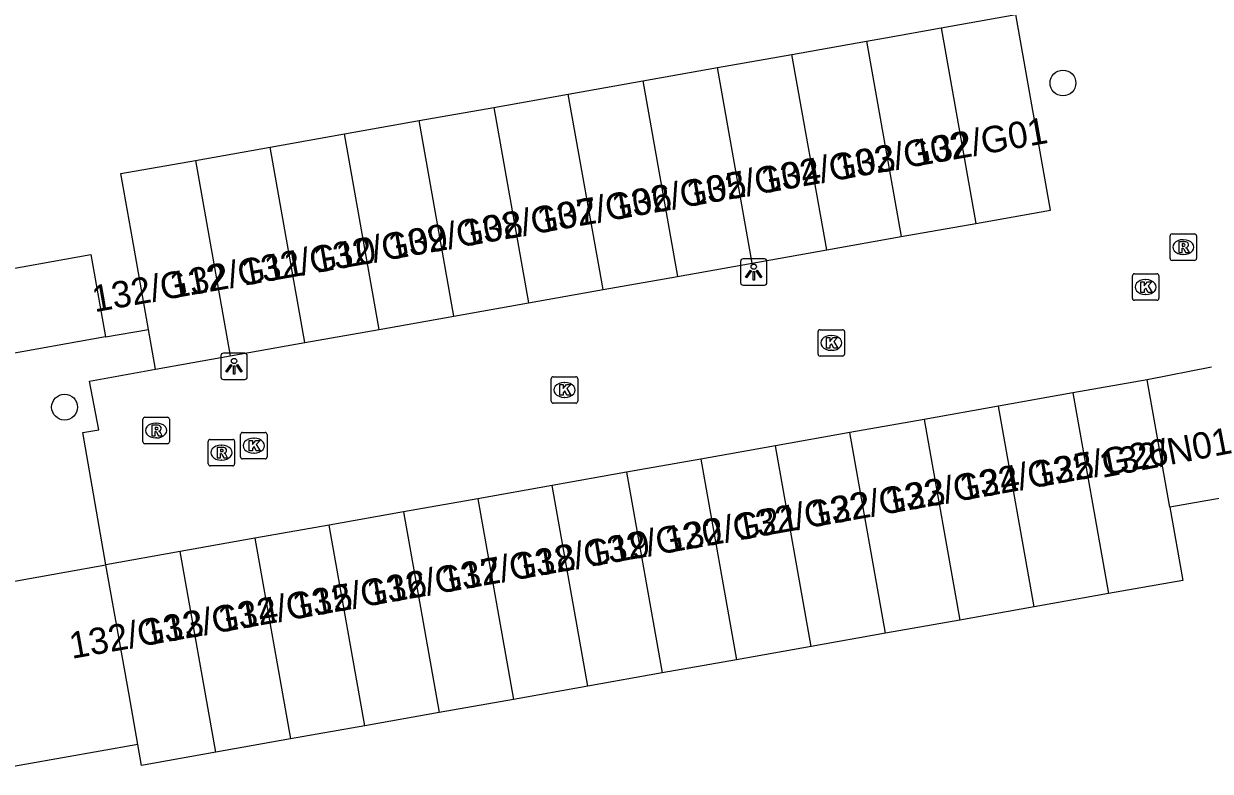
# Model space of a CAD drawing. Extents: x 157793 to 159380, y 380882 to 382313.
# Drawn here: x 158622.67 to 158667.54, y 381578.72 to 381606.99 of the extents above; entities that cross this region are included whole.
import ezdxf

# ---------------------------------------------------------------- set-up
doc = ezdxf.new("R2010")
doc.units = 0
for name, color, linetype in [('IMGEO_Boom', 7, 'Continuous'), ('IMGEO_Kolk', 7, 'Continuous'), ('IMGEO_Lichtpunt', 7, 'Continuous'), ('IMGEO_Pand', 7, 'Continuous'), ('IMGEO_Pand_nummerreeks', 7, 'Continuous'), ('IMGEO_Rijbaan_lokaal_open', 7, 'Continuous'), ('IMGEO_Rioolput', 7, 'Continuous'), ('IMGEO_Voetpad_open', 7, 'Continuous')]:
    doc.layers.add(name, color=color, linetype=linetype)

msp = doc.modelspace()

# ---------------------------------------------------------------- linework, layer by layer
at = {"layer": 'IMGEO_Boom'}
for centre in [(158661.967, 381604.752), (158624.214, 381592.492)]:
    msp.add_circle(centre, 0.489, dxfattribs=at)
at = {"layer": 'IMGEO_Kolk'}
for p, q in [((158664.594, 381596.608), (158664.594, 381597.46)), ((158664.669, 381597.534), (158665.521, 381597.534)), ((158665.082, 381597.314), (158665.107, 381597.314)), ((158665.595, 381597.46), (158665.595, 381596.608)), ((158665.521, 381596.534), (158664.669, 381596.534)), ((158665.105, 381596.754), (158665.08, 381596.754)), ((158652.706, 381594.495), (158652.706, 381595.347)), ((158652.781, 381595.421), (158653.633, 381595.421)), ((158653.194, 381595.201), (158653.219, 381595.201)), ((158653.707, 381595.347), (158653.707, 381594.495)), ((158653.217, 381594.641), (158653.192, 381594.641)), ((158653.633, 381594.421), (158652.781, 381594.421)), ((158642.618, 381592.716), (158642.618, 381593.568)), ((158642.693, 381593.642), (158643.545, 381593.642)), ((158643.106, 381593.422), (158643.131, 381593.422)), ((158643.619, 381593.568), (158643.619, 381592.716)), ((158643.129, 381592.862), (158643.104, 381592.862)), ((158643.545, 381592.642), (158642.693, 381592.642)), ((158630.871, 381590.607), (158630.871, 381591.459)), ((158630.946, 381591.533), (158631.798, 381591.533)), ((158631.872, 381591.459), (158631.872, 381590.607)), ((158631.359, 381591.313), (158631.384, 381591.313)), ((158631.798, 381590.533), (158630.946, 381590.533)), ((158631.382, 381590.753), (158631.357, 381590.753))]:
    msp.add_line(p, q, dxfattribs=at)
for points in [[(158664.594, 381596.608), (158664.594, 381597.46)], [(158664.669, 381597.534), (158665.521, 381597.534)], [(158665.595, 381597.46), (158665.595, 381596.608)], [(158664.915, 381597.234), (158665.038, 381597.234), (158665.038, 381597.083), (158665.168, 381597.234), (158665.332, 381597.234), (158665.186, 381597.083), (158665.339, 381596.834), (158665.187, 381596.834), (158665.102, 381596.998), (158665.038, 381596.931), (158665.038, 381596.834), (158664.915, 381596.834), (158664.915, 381597.234)], [(158665.521, 381596.534), (158664.669, 381596.534)], [(158652.706, 381594.495), (158652.706, 381595.347)], [(158652.781, 381595.421), (158653.633, 381595.421)], [(158653.027, 381595.121), (158653.15, 381595.121), (158653.15, 381594.97), (158653.28, 381595.121), (158653.444, 381595.121), (158653.298, 381594.97), (158653.451, 381594.721), (158653.299, 381594.721), (158653.214, 381594.885), (158653.15, 381594.818), (158653.15, 381594.721), (158653.027, 381594.721), (158653.027, 381595.121)], [(158653.707, 381595.347), (158653.707, 381594.495)], [(158653.633, 381594.421), (158652.781, 381594.421)], [(158642.618, 381592.716), (158642.618, 381593.568)], [(158642.693, 381593.642), (158643.545, 381593.642)], [(158642.939, 381593.342), (158643.062, 381593.342), (158643.062, 381593.191), (158643.192, 381593.342), (158643.356, 381593.342), (158643.21, 381593.191), (158643.363, 381592.942), (158643.211, 381592.942), (158643.126, 381593.106), (158643.062, 381593.039), (158643.062, 381592.942), (158642.939, 381592.942), (158642.939, 381593.342)], [(158643.619, 381593.568), (158643.619, 381592.716)], [(158643.545, 381592.642), (158642.693, 381592.642)], [(158630.871, 381590.607), (158630.871, 381591.459)], [(158630.946, 381591.533), (158631.798, 381591.533)], [(158631.872, 381591.459), (158631.872, 381590.607)], [(158631.192, 381591.233), (158631.315, 381591.233), (158631.315, 381591.082), (158631.445, 381591.233), (158631.609, 381591.233), (158631.463, 381591.082), (158631.616, 381590.833), (158631.464, 381590.833), (158631.379, 381590.997), (158631.315, 381590.93), (158631.315, 381590.833), (158631.192, 381590.833), (158631.192, 381591.233)], [(158631.798, 381590.533), (158630.946, 381590.533)]]:
    msp.add_lwpolyline(points, dxfattribs=at)
for centre, start, end in [((158664.671, 381597.458), 91.552, 178.448), ((158664.671, 381597.458), 91.552, 178.448), ((158665.519, 381597.458), 1.552, 88.448), ((158665.519, 381597.458), 1.552, 88.448), ((158664.671, 381596.61), 181.552, 268.448), ((158664.671, 381596.61), 181.552, 268.448), ((158665.519, 381596.61), 271.552, 358.448), ((158665.519, 381596.61), 271.552, 358.448), ((158652.783, 381595.345), 91.552, 178.448), ((158652.783, 381595.345), 91.552, 178.448), ((158653.631, 381595.345), 1.552, 88.448), ((158653.631, 381595.345), 1.552, 88.448), ((158652.783, 381594.497), 181.552, 268.448), ((158652.783, 381594.497), 181.552, 268.448), ((158653.631, 381594.497), 271.552, 358.448), ((158653.631, 381594.497), 271.552, 358.448), ((158642.695, 381593.566), 91.552, 178.448), ((158642.695, 381593.566), 91.552, 178.448), ((158643.543, 381593.566), 1.552, 88.448), ((158643.543, 381593.566), 1.552, 88.448), ((158642.695, 381592.718), 181.552, 268.448), ((158642.695, 381592.718), 181.552, 268.448), ((158643.543, 381592.718), 271.552, 358.448), ((158643.543, 381592.718), 271.552, 358.448), ((158630.948, 381591.457), 91.552, 178.448), ((158630.948, 381591.457), 91.552, 178.448), ((158631.796, 381591.457), 1.552, 88.448), ((158631.796, 381591.457), 1.552, 88.448), ((158630.948, 381590.609), 181.552, 268.448), ((158630.948, 381590.609), 181.552, 268.448), ((158631.796, 381590.609), 271.552, 358.448), ((158631.796, 381590.609), 271.552, 358.448)]:
    msp.add_arc(centre, 0.0765, start, end, dxfattribs=at)
for centre, major_axis, ratio, start_param, end_param in [((158665.081, 381597.034), (-0.387, 0.002), 0.722429, 4.712389, 7.853982), ((158665.106, 381597.034), (-0.39, 0.002), 0.717154, 1.570796, 4.712389), ((158653.193, 381594.921), (-0.387, 0.002), 0.722429, 4.712389, 7.853982), ((158653.218, 381594.921), (-0.39, 0.002), 0.717154, 1.570796, 4.712389), ((158643.105, 381593.142), (-0.387, 0.002), 0.722429, 4.712389, 7.853982), ((158643.13, 381593.142), (-0.39, 0.002), 0.717154, 1.570796, 4.712389), ((158631.358, 381591.033), (-0.387, 0.002), 0.722429, 4.712389, 7.853982), ((158631.383, 381591.033), (-0.39, 0.002), 0.717154, 1.570796, 4.712389)]:
    msp.add_ellipse(centre, major_axis=major_axis, ratio=ratio, start_param=start_param, end_param=end_param, dxfattribs=at)
at = {"layer": 'IMGEO_Lichtpunt'}
for p, q in [((158649.775, 381598.006), (158649.775, 381597.199)), ((158649.775, 381598.006), (158649.775, 381597.199)), ((158650.677, 381598.101), (158649.869, 381598.101)), ((158650.677, 381598.101), (158649.869, 381598.101)), ((158650.771, 381597.199), (158650.771, 381598.006)), ((158650.771, 381597.199), (158650.771, 381598.006)), ((158649.869, 381597.105), (158650.677, 381597.105)), ((158649.869, 381597.105), (158650.677, 381597.105)), ((158630.123, 381594.439), (158630.123, 381593.632)), ((158630.123, 381594.439), (158630.123, 381593.632)), ((158631.025, 381594.534), (158630.217, 381594.534)), ((158631.025, 381594.534), (158630.217, 381594.534)), ((158631.119, 381593.632), (158631.119, 381594.439)), ((158631.119, 381593.632), (158631.119, 381594.439)), ((158630.217, 381593.538), (158631.025, 381593.538)), ((158630.217, 381593.538), (158631.025, 381593.538))]:
    msp.add_line(p, q, dxfattribs=at)
for points in [[(158650.149, 381597.67), (158650.188, 381597.642), (158650, 381597.38), (158649.962, 381597.407), (158650.149, 381597.67)], [(158650.251, 381597.622), (158650.298, 381597.622), (158650.298, 381597.3), (158650.251, 381597.3), (158650.251, 381597.622)], [(158650.361, 381597.642), (158650.399, 381597.669), (158650.586, 381597.407), (158650.547, 381597.379), (158650.361, 381597.642)], [(158630.497, 381594.103), (158630.536, 381594.075), (158630.348, 381593.813), (158630.31, 381593.84), (158630.497, 381594.103)], [(158630.599, 381594.055), (158630.646, 381594.055), (158630.646, 381593.733), (158630.599, 381593.733), (158630.599, 381594.055)], [(158630.709, 381594.075), (158630.747, 381594.102), (158630.934, 381593.84), (158630.895, 381593.812), (158630.709, 381594.075)]]:
    msp.add_lwpolyline(points, dxfattribs=at)
for centre in [(158650.274, 381597.804), (158630.622, 381594.237)]:
    msp.add_circle(centre, 0.0994, dxfattribs=at)
for centre, start, end in [((158649.869, 381598.006), 90, 180), ((158649.869, 381598.006), 90, 180), ((158650.677, 381598.006), 0, 90), ((158650.677, 381598.006), 0, 90), ((158649.869, 381597.199), 180, 270), ((158649.869, 381597.199), 180, 270), ((158650.677, 381597.199), 270, 0), ((158650.677, 381597.199), 270, 360), ((158630.217, 381594.439), 90, 180), ((158630.217, 381594.439), 90, 180), ((158631.025, 381594.439), 0, 90), ((158631.025, 381594.439), 0, 90), ((158630.217, 381593.632), 180, 270), ((158630.217, 381593.632), 180, 270), ((158631.025, 381593.632), 270, 0), ((158631.025, 381593.632), 270, 360)]:
    msp.add_arc(centre, 0.0946, start, end, dxfattribs=at)
at = {"layer": 'IMGEO_Pand'}
for points in [[(158657.36, 381606.837), (158660.18, 381607.338)], [(158658.674, 381599.441), (158661.494, 381599.942), (158660.18, 381607.338)], [(158654.54, 381606.335), (158655.258, 381606.463), (158657.36, 381606.837)], [(158657.36, 381606.837), (158658.674, 381599.441)], [(158651.721, 381605.834), (158654.54, 381606.335)], [(158654.54, 381606.335), (158655.855, 381598.94)], [(158648.901, 381605.333), (158651.721, 381605.834)], [(158653.035, 381598.439), (158651.721, 381605.834)], [(158646.081, 381604.832), (158648.901, 381605.333)], [(158650.215, 381597.938), (158648.901, 381605.333)], [(158643.261, 381604.331), (158646.081, 381604.832)], [(158646.081, 381604.832), (158647.395, 381597.437)], [(158640.441, 381603.83), (158643.261, 381604.331)], [(158644.575, 381596.936), (158643.261, 381604.331)], [(158637.621, 381603.329), (158640.441, 381603.83)], [(158640.441, 381603.83), (158641.755, 381596.434)], [(158634.802, 381602.828), (158637.621, 381603.329)], [(158638.936, 381595.933), (158637.621, 381603.329)], [(158631.982, 381602.327), (158634.802, 381602.828)], [(158636.116, 381595.432), (158634.802, 381602.828)], [(158629.162, 381601.826), (158631.982, 381602.327)], [(158633.296, 381594.931), (158631.982, 381602.327)], [(158627.389, 381595.432), (158626.781, 381598.852), (158626.342, 381601.325), (158629.162, 381601.826)], [(158629.162, 381601.826), (158630.476, 381594.43)], [(158655.855, 381598.94), (158658.674, 381599.441)], [(158653.035, 381598.439), (158655.855, 381598.94)], [(158621.123, 381597.537), (158625.212, 381598.264), (158625.765, 381595.149)], [(158650.215, 381597.938), (158653.035, 381598.439)], [(158647.395, 381597.437), (158650.215, 381597.938)], [(158644.575, 381596.936), (158647.395, 381597.437)], [(158641.755, 381596.434), (158644.575, 381596.936)], [(158638.936, 381595.933), (158641.755, 381596.434)], [(158636.116, 381595.432), (158638.936, 381595.933)], [(158625.765, 381595.149), (158621.677, 381594.422)], [(158627.656, 381593.929), (158627.389, 381595.432)], [(158633.296, 381594.931), (158636.116, 381595.432)], [(158630.476, 381594.43), (158633.296, 381594.931)], [(158627.656, 381593.929), (158630.476, 381594.43)], [(158667.589, 381593.999), (158665.156, 381593.528)], [(158665.156, 381593.528), (158662.343, 381593.028)], [(158666.013, 381588.708), (158665.156, 381593.528)], [(158662.343, 381593.028), (158659.53, 381592.528)], [(158662.343, 381593.028), (158663.692, 381585.438)], [(158659.53, 381592.528), (158656.717, 381592.028)], [(158660.879, 381584.938), (158659.53, 381592.528)], [(158656.717, 381592.028), (158653.905, 381591.529)], [(158656.717, 381592.028), (158658.066, 381584.438)], [(158653.905, 381591.529), (158651.092, 381591.029)], [(158655.253, 381583.938), (158653.905, 381591.529)], [(158651.092, 381591.029), (158648.279, 381590.529)], [(158652.441, 381583.438), (158651.092, 381591.029)], [(158648.279, 381590.529), (158645.466, 381590.029)], [(158648.279, 381590.529), (158649.628, 381582.939)], [(158645.466, 381590.029), (158642.653, 381589.529)], [(158645.466, 381590.029), (158646.815, 381582.439)], [(158642.653, 381589.529), (158639.84, 381589.029)], [(158644.002, 381581.939), (158642.653, 381589.529)], [(158668.385, 381589.519), (158668.452, 381589.142), (158666.013, 381588.708)], [(158639.84, 381589.029), (158637.027, 381588.529)], [(158639.84, 381589.029), (158641.189, 381581.439)], [(158637.027, 381588.529), (158634.215, 381588.03)], [(158637.027, 381588.529), (158638.376, 381580.939)], [(158666.013, 381588.708), (158666.505, 381585.938), (158663.692, 381585.438)], [(158634.215, 381588.03), (158631.402, 381587.53)], [(158635.563, 381580.439), (158634.215, 381588.03)], [(158631.402, 381587.53), (158628.589, 381587.03)], [(158631.402, 381587.53), (158632.751, 381579.94)], [(158628.589, 381587.03), (158625.776, 381586.53)], [(158629.938, 381579.44), (158628.589, 381587.03)], [(158620.065, 381585.508), (158624.219, 381586.246), (158625.776, 381586.53)], [(158626.984, 381579.734), (158626.651, 381581.608), (158625.776, 381586.53)], [(158663.692, 381585.438), (158661.583, 381585.063), (158660.879, 381584.938)], [(158660.879, 381584.938), (158658.066, 381584.438)], [(158658.066, 381584.438), (158655.253, 381583.938)], [(158655.253, 381583.938), (158652.441, 381583.438)], [(158652.441, 381583.438), (158649.628, 381582.939)], [(158649.628, 381582.939), (158646.815, 381582.439)], [(158646.815, 381582.439), (158644.002, 381581.939)], [(158626.984, 381579.734), (158621.269, 381578.719), (158620.626, 381582.346)], [(158644.002, 381581.939), (158641.189, 381581.439)], [(158641.189, 381581.439), (158638.376, 381580.939)], [(158638.376, 381580.939), (158635.563, 381580.439)], [(158635.563, 381580.439), (158632.751, 381579.94)], [(158632.751, 381579.94), (158629.938, 381579.44)], [(158629.938, 381579.44), (158627.125, 381578.94), (158626.984, 381579.734)]]:
    msp.add_lwpolyline(points, dxfattribs=at)
at = {"layer": 'IMGEO_Rijbaan_lokaal_open'}
msp.add_lwpolyline([(158625.776, 381586.53), (158624.898, 381591.529), (158625.506, 381591.63), (158625.161, 381593.468), (158627.656, 381593.929)], dxfattribs=at)
at = {"layer": 'IMGEO_Rioolput'}
for p, q in [((158666.092, 381599.044), (158666.944, 381599.044)), ((158666.017, 381598.118), (158666.017, 381598.97)), ((158666.505, 381598.824), (158666.53, 381598.824)), ((158667.018, 381598.97), (158667.018, 381598.118)), ((158666.528, 381598.264), (158666.503, 381598.264)), ((158666.944, 381598.044), (158666.092, 381598.044)), ((158627.174, 381591.181), (158627.174, 381592.033)), ((158627.249, 381592.107), (158628.101, 381592.107)), ((158627.662, 381591.887), (158627.687, 381591.887)), ((158628.175, 381592.033), (158628.175, 381591.181)), ((158628.101, 381591.107), (158627.249, 381591.107)), ((158627.685, 381591.327), (158627.66, 381591.327)), ((158629.644, 381590.345), (158629.644, 381591.197)), ((158629.719, 381591.271), (158630.571, 381591.271)), ((158630.132, 381591.051), (158630.157, 381591.051)), ((158630.645, 381591.197), (158630.645, 381590.345)), ((158630.571, 381590.271), (158629.719, 381590.271)), ((158630.155, 381590.491), (158630.13, 381590.491))]:
    msp.add_line(p, q, dxfattribs=at)
for points in [[(158666.092, 381599.044), (158666.944, 381599.044)], [(158666.017, 381598.118), (158666.017, 381598.97)], [(158666.606, 381598.742), (158666.354, 381598.744), (158666.354, 381598.344)], [(158666.532, 381598.663), (158666.478, 381598.663), (158666.478, 381598.582)], [(158667.018, 381598.97), (158667.018, 381598.118)], [(158666.354, 381598.344), (158666.478, 381598.344), (158666.478, 381598.506), (158666.489, 381598.506)], [(158666.478, 381598.582), (158666.53, 381598.582)], [(158666.536, 381598.477), (158666.607, 381598.344), (158666.747, 381598.344), (158666.682, 381598.47)], [(158666.944, 381598.044), (158666.092, 381598.044)], [(158627.174, 381591.181), (158627.174, 381592.033)], [(158627.249, 381592.107), (158628.101, 381592.107)], [(158628.175, 381592.033), (158628.175, 381591.181)], [(158627.763, 381591.805), (158627.511, 381591.807), (158627.511, 381591.407)], [(158627.511, 381591.407), (158627.635, 381591.407), (158627.635, 381591.569), (158627.646, 381591.569)], [(158627.689, 381591.726), (158627.635, 381591.726), (158627.635, 381591.645)], [(158627.635, 381591.645), (158627.687, 381591.645)], [(158627.693, 381591.54), (158627.764, 381591.407), (158627.904, 381591.407), (158627.839, 381591.533)], [(158628.101, 381591.107), (158627.249, 381591.107)], [(158629.644, 381590.345), (158629.644, 381591.197)], [(158629.719, 381591.271), (158630.571, 381591.271)], [(158630.233, 381590.969), (158629.981, 381590.971), (158629.981, 381590.571)], [(158630.645, 381591.197), (158630.645, 381590.345)], [(158629.981, 381590.571), (158630.105, 381590.571), (158630.105, 381590.733), (158630.116, 381590.733)], [(158630.159, 381590.89), (158630.105, 381590.89), (158630.105, 381590.809)], [(158630.105, 381590.809), (158630.157, 381590.809)], [(158630.163, 381590.704), (158630.234, 381590.571), (158630.374, 381590.571), (158630.309, 381590.697)], [(158630.571, 381590.271), (158629.719, 381590.271)]]:
    msp.add_lwpolyline(points, dxfattribs=at)
for centre, radius, start, end in [((158666.094, 381598.968), 0.0765, 91.552, 178.448), ((158666.094, 381598.968), 0.0765, 91.552, 178.448), ((158666.942, 381598.968), 0.0765, 1.552, 88.448), ((158666.942, 381598.968), 0.0765, 1.552, 88.448), ((158666.538, 381598.567), 0.0964, 77.0061, 93.1865), ((158666.552, 381598.624), 0.0378, 276.6634, 79.6772), ((158666.605, 381598.632), 0.109, 350.3612, 89.416), ((158666.603, 381598.632), 0.112, 277.5842, 350.9817), ((158666.488, 381598.453), 0.0533, 26.0293, 88.6989), ((158666.514, 381598.771), 0.19, 274.7715, 282.9687), ((158666.587, 381598.417), 0.108, 29.5134, 73.7905), ((158666.094, 381598.12), 0.0765, 181.552, 268.448), ((158666.094, 381598.12), 0.0765, 181.552, 268.448), ((158666.942, 381598.12), 0.0765, 271.552, 358.448), ((158666.942, 381598.12), 0.0765, 271.552, 358.448), ((158627.251, 381592.031), 0.0765, 91.552, 178.448), ((158627.251, 381592.031), 0.0765, 91.552, 178.448), ((158628.099, 381592.031), 0.0765, 1.552, 88.448), ((158628.099, 381592.031), 0.0765, 1.552, 88.448), ((158627.645, 381591.516), 0.0533, 26.0293, 88.6989), ((158627.671, 381591.834), 0.19, 274.7715, 282.9687), ((158627.695, 381591.63), 0.0964, 77.0061, 93.1865), ((158627.709, 381591.687), 0.0378, 276.6634, 79.6772), ((158627.762, 381591.695), 0.109, 350.3612, 89.416), ((158627.76, 381591.695), 0.112, 277.5842, 350.9817), ((158627.744, 381591.48), 0.108, 29.5134, 73.7905), ((158627.251, 381591.183), 0.0765, 181.552, 268.448), ((158627.251, 381591.183), 0.0765, 181.552, 268.448), ((158628.099, 381591.183), 0.0765, 271.552, 358.448), ((158628.099, 381591.183), 0.0765, 271.552, 358.448), ((158629.721, 381591.195), 0.0765, 91.552, 178.448), ((158629.721, 381591.195), 0.0765, 91.552, 178.448), ((158630.232, 381590.859), 0.109, 350.3612, 89.416), ((158630.569, 381591.195), 0.0765, 1.552, 88.448), ((158630.569, 381591.195), 0.0765, 1.552, 88.448), ((158630.115, 381590.68), 0.0533, 26.0293, 88.6989), ((158630.141, 381590.998), 0.19, 274.7715, 282.9687), ((158630.165, 381590.794), 0.0964, 77.0061, 93.1865), ((158630.179, 381590.851), 0.0378, 276.6634, 79.6772), ((158630.23, 381590.859), 0.112, 277.5842, 350.9817), ((158630.214, 381590.644), 0.108, 29.5134, 73.7905), ((158629.721, 381590.347), 0.0765, 181.552, 268.448), ((158629.721, 381590.347), 0.0765, 181.552, 268.448), ((158630.569, 381590.347), 0.0765, 271.552, 358.448), ((158630.569, 381590.347), 0.0765, 271.552, 358.448)]:
    msp.add_arc(centre, radius, start, end, dxfattribs=at)
for centre, major_axis, ratio, start_param, end_param in [((158666.504, 381598.544), (-0.387, 0.002), 0.722429, 4.712389, 7.853982), ((158666.529, 381598.544), (-0.39, 0.002), 0.717154, 1.570796, 4.712389), ((158627.661, 381591.607), (-0.387, 0.002), 0.722429, 4.712389, 7.853982), ((158627.686, 381591.607), (-0.39, 0.002), 0.717154, 1.570796, 4.712389), ((158630.131, 381590.771), (-0.387, 0.002), 0.722429, 4.712389, 7.853982), ((158630.156, 381590.771), (-0.39, 0.002), 0.717154, 1.570796, 4.712389)]:
    msp.add_ellipse(centre, major_axis=major_axis, ratio=ratio, start_param=start_param, end_param=end_param, dxfattribs=at)
at = {"layer": 'IMGEO_Voetpad_open'}
msp.add_lwpolyline([(158625.765, 381595.149), (158627.389, 381595.432)], dxfattribs=at)

# ---------------------------------------------------------------- texts
at = {"layer": 'IMGEO_Pand_nummerreeks'}
for s, rotation, p in [('132/G01', 10.0763, (158656.394, 381601.595)), ('132/G02', 10.0763, (158653.459, 381601.074)), ('132/G03', 10.0763, (158650.645, 381600.574)), ('132/G04', 10.0763, (158647.826, 381600.073)), ('132/G05', 10.0763, (158645.006, 381599.572)), ('132/G06', 10.0763, (158642.186, 381599.07)), ('132/G07', 10.0763, (158639.366, 381598.569)), ('132/G08', 10.0763, (158636.549, 381598.069)), ('132/G09', 10.0763, (158633.723, 381597.567)), ('132/G10', 10.0763, (158631, 381597.083)), ('132/G11', 10.0763, (158628.285, 381596.6)), ('132/G12', 10.0763, (158625.351, 381596.079)), ('132/N01', 10.8685, (158663.449, 381589.811)), ('132/G26', 10.0765, (158660.965, 381589.452)), ('132/G25', 10.0765, (158658.152, 381588.952)), ('132/G24', 10.0765, (158655.339, 381588.452)), ('132/G23', 10.0765, (158652.527, 381587.952)), ('132/G22', 10.0765, (158649.708, 381587.451)), ('132/G21', 10.0765, (158647.009, 381586.972)), ('132/G20', 10.0765, (158644.091, 381586.453)), ('132/G19', 10.0765, (158641.362, 381585.968)), ('132/G18', 10.0765, (158638.555, 381585.47)), ('132/G17', 10.0765, (158635.739, 381584.969)), ('132/G16', 10.0765, (158632.926, 381584.469)), ('132/G15', 10.0765, (158630.114, 381583.969)), ('132/G14', 10.0765, (158627.301, 381583.47)), ('132/G13', 10.0783, (158624.488, 381582.969))]:
    msp.add_text(s, height=1, rotation=rotation, dxfattribs=at).set_placement(p)

doc.saveas('drawing.dxf')
